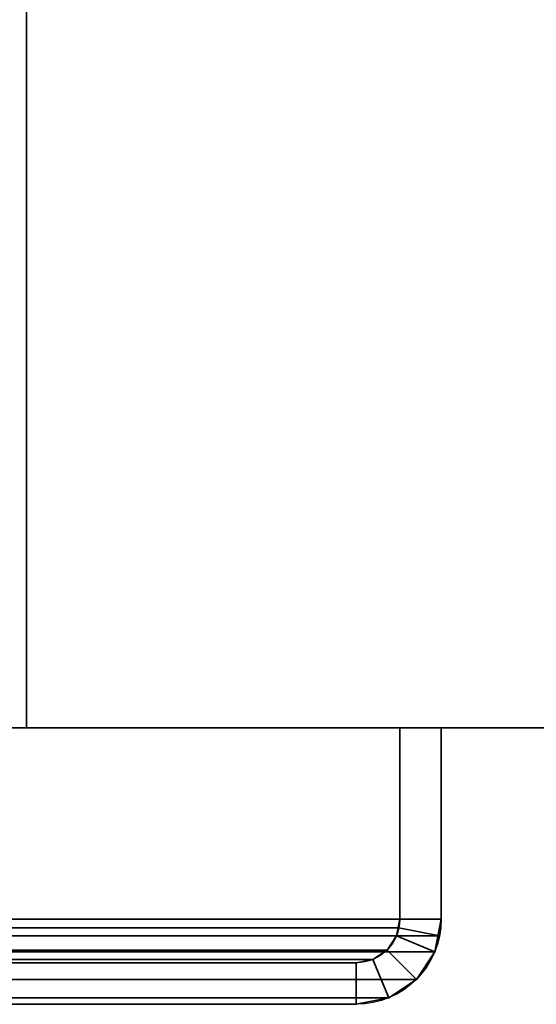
# Model space of a CAD drawing. Header units: millimetres. Extents: x -587 to 3688, y -115 to 120.
# Tile 957 of 960: x 3537 to 3556, y -50 to -14. Entities that reach past the tile are written whole.
import ezdxf

# ---------------------------------------------------------------- set-up
doc = ezdxf.new("R2010")
doc.units = ezdxf.units.MM
doc.layers.add('151', color=7, linetype='Continuous', true_color=0xffffff)

# ---------------------------------------------------------------- blocks, each defined once
blk = doc.blocks.new('UG_SURFACE_003')
at = {"layer": '151', "color": 252, "linetype": 'Continuous', "lineweight": 35}
for points in [[(3687.5, -40, 2198), (3687.5, 110, 2198), (2312.5, 110, 2198), (2312.5, -40, 2198)], [(2462.5, -40, 2048), (2462.5, 110, 2048), (3537.5, 110, 2048), (3537.5, -40, 2048)], [(3537.5, -40, -7), (3537.5, 110, -7), (3687.5, 110, -7), (3687.5, -40, -7)], [(3537.5, -40, 2048), (3537.5, 110, 2048), (3537.5, 110, -7), (3537.5, -40, -7)], [(3687.5, -40, 2198), (2312.5, -40, 2198), (2462.5, -40, 2048), (3537.5, -40, 2048)], [(3537.5, -40, 2048), (3537.5, -40, -7), (3687.5, -40, -7), (3687.5, -40, 2198)]]:
    blk.add_3dface(points, dxfattribs=at)
blk = doc.blocks.new('UG_SURFACE_093')
at = {"layer": '151', "color": 252, "linetype": 'Continuous', "lineweight": 35}
for points in [[(2447.5, -40, 2061), (3552.5, -40, 2061), (3551, -40, 2059.5), (2449, -40, 2059.5)], [(2447.5, -40, 2061), (2447.5, -46.92, 2061), (3552.5, -46.92, 2061), (3552.5, -40, 2061)], [(2449, -40, 2059.5), (3551, -40, 2059.5), (3551, -46.92, 2059.5), (2449, -46.92, 2059.5)], [(3551, -46.92, 2059.5), (3551, -40, 2059.5), (3552.5, -40, 2061), (3552.5, -46.92, 2061)], [(3552.441, -47.521, 2060.941), (2447.5, -46.92, 2061), (2447.559, -47.521, 2060.941)], [(3552.441, -47.521, 2060.941), (3552.5, -46.92, 2061), (2447.5, -46.92, 2061)], [(2449.03, -47.228, 2059.47), (2449, -46.92, 2059.5), (3551, -46.92, 2059.5)], [(2449.03, -47.228, 2059.47), (3551, -46.92, 2059.5), (3550.97, -47.228, 2059.47)], [(3552.5, -46.92, 2061), (3552.441, -47.521, 2060.941), (3550.97, -47.228, 2059.47), (3551, -46.92, 2059.5)], [(3550.97, -47.228, 2059.47), (3550.88, -47.525, 2059.38), (2449.12, -47.525, 2059.38), (2449.03, -47.228, 2059.47)], [(3552.441, -47.521, 2060.941), (3552.266, -48.099, 2060.766), (3550.88, -47.525, 2059.38), (3550.97, -47.228, 2059.47)], [(2447.559, -47.521, 2060.941), (2447.734, -48.099, 2060.766), (3552.266, -48.099, 2060.766), (3552.441, -47.521, 2060.941)], [(3550.537, -48.037, 2059.037), (2449.463, -48.037, 2059.037), (2449.12, -47.525, 2059.38), (3550.88, -47.525, 2059.38)], [(3552.266, -48.099, 2060.766), (3551.598, -49.098, 2060.098), (3550.537, -48.037, 2059.037), (3550.88, -47.525, 2059.38)], [(3550.025, -48.38, 2058.525), (2449.975, -48.38, 2058.525), (2449.463, -48.037, 2059.037), (3550.537, -48.037, 2059.037)], [(3550.025, -48.38, 2058.525), (3550.537, -48.037, 2059.037), (3551.598, -49.098, 2060.098), (3550.599, -49.766, 2059.099)], [(3552.266, -48.099, 2060.766), (2447.734, -48.099, 2060.766), (2448.402, -49.098, 2060.098), (3551.598, -49.098, 2060.098)], [(3549.42, -48.5, 2057.92), (2450.58, -48.5, 2057.92), (2449.975, -48.38, 2058.525), (3550.025, -48.38, 2058.525)], [(3549.42, -48.5, 2057.92), (3550.025, -48.38, 2058.525), (3550.599, -49.766, 2059.099), (3549.42, -50, 2057.92)], [(2450.58, -48.5, 2057.92), (3549.42, -48.5, 2057.92), (3515.58, -48.5, 2024.08), (2484.42, -48.5, 2024.08)], [(3549.42, -50, 2057.92), (3515.58, -50, 2024.08), (3515.58, -48.5, 2024.08), (3549.42, -48.5, 2057.92)], [(3551.598, -49.098, 2060.098), (2448.402, -49.098, 2060.098), (2449.401, -49.766, 2059.099), (3550.599, -49.766, 2059.099)], [(3550.599, -49.766, 2059.099), (2449.401, -49.766, 2059.099), (2450.58, -50, 2057.92), (3549.42, -50, 2057.92)], [(2450.58, -50, 2057.92), (2484.42, -50, 2024.08), (3515.58, -50, 2024.08), (3549.42, -50, 2057.92)]]:
    blk.add_3dface(points, dxfattribs=at)
blk = doc.blocks.new('UG_SURFACE_094')
at = {"layer": '151', "color": 252, "linetype": 'Continuous', "lineweight": 35}
for points in [[(3552.5, -40, 2061), (3552.5, -40, -7), (3551, -40, -7), (3551, -40, 2059.5)], [(3551, -40, 2059.5), (3551, -40, -7), (3551, -46.92, -7), (3551, -46.92, 2059.5)], [(3551, -46.92, -7), (3551, -40, -7), (3552.5, -40, -7), (3552.5, -46.92, -7)], [(3552.5, -46.92, 2061), (3552.5, -40, 2061), (3551, -40, 2059.5), (3551, -46.92, 2059.5)], [(3552.5, -40, 2061), (3552.5, -46.92, 2061), (3552.5, -46.92, -7), (3552.5, -40, -7)], [(3551, -46.92, -7), (3550.88, -47.525, -7), (3550.88, -47.525, 2059.38)], [(3550.88, -47.525, 2059.38), (3550.97, -47.228, 2059.47), (3551, -46.92, -7)], [(3552.5, -46.92, -7), (3552.266, -48.099, -7), (3550.88, -47.525, -7), (3551, -46.92, -7)], [(3550.97, -47.228, 2059.47), (3551, -46.92, 2059.5), (3551, -46.92, -7)], [(3551, -46.92, 2059.5), (3550.97, -47.228, 2059.47), (3552.441, -47.521, 2060.941), (3552.5, -46.92, 2061)], [(3552.5, -46.92, -7), (3552.441, -47.521, 2060.941), (3552.266, -48.099, 2060.766)], [(3552.266, -48.099, 2060.766), (3552.266, -48.099, -7), (3552.5, -46.92, -7)], [(3552.5, -46.92, -7), (3552.5, -46.92, 2061), (3552.441, -47.521, 2060.941)], [(3550.97, -47.228, 2059.47), (3550.88, -47.525, 2059.38), (3552.266, -48.099, 2060.766), (3552.441, -47.521, 2060.941)], [(3550.88, -47.525, 2059.38), (3550.88, -47.525, -7), (3550.537, -48.037, -7), (3550.537, -48.037, 2059.037)], [(3550.537, -48.037, -7), (3550.88, -47.525, -7), (3552.266, -48.099, -7), (3551.598, -49.098, -7)], [(3550.88, -47.525, 2059.38), (3550.537, -48.037, 2059.037), (3551.598, -49.098, 2060.098), (3552.266, -48.099, 2060.766)], [(3550.537, -48.037, 2059.037), (3550.537, -48.037, -7), (3550.025, -48.38, -7), (3550.025, -48.38, 2058.525)], [(3551.598, -49.098, -7), (3550.599, -49.766, -7), (3550.025, -48.38, -7), (3550.537, -48.037, -7)], [(3550.599, -49.766, 2059.099), (3551.598, -49.098, 2060.098), (3550.537, -48.037, 2059.037), (3550.025, -48.38, 2058.525)], [(3550.025, -48.38, 2058.525), (3550.025, -48.38, -7), (3549.42, -48.5, -7), (3549.42, -48.5, 2057.92)], [(3549.42, -48.5, -7), (3550.025, -48.38, -7), (3550.599, -49.766, -7), (3549.42, -50, -7)], [(3549.42, -50, 2057.92), (3550.599, -49.766, 2059.099), (3550.025, -48.38, 2058.525), (3549.42, -48.5, 2057.92)], [(3551.598, -49.098, 2060.098), (3551.598, -49.098, -7), (3552.266, -48.099, -7), (3552.266, -48.099, 2060.766)], [(3549.42, -48.5, 2057.92), (3549.42, -48.5, -7), (3515.58, -48.5, -7), (3515.58, -48.5, 2024.08)], [(3549.42, -50, -7), (3515.58, -50, -7), (3515.58, -48.5, -7), (3549.42, -48.5, -7)], [(3549.42, -48.5, 2057.92), (3515.58, -48.5, 2024.08), (3515.58, -50, 2024.08), (3549.42, -50, 2057.92)], [(3550.599, -49.766, 2059.099), (3550.599, -49.766, -7), (3551.598, -49.098, -7), (3551.598, -49.098, 2060.098)], [(3549.42, -50, 2057.92), (3549.42, -50, -7), (3550.599, -49.766, -7), (3550.599, -49.766, 2059.099)], [(3549.42, -50, 2057.92), (3515.58, -50, 2024.08), (3515.58, -50, -7), (3549.42, -50, -7)]]:
    blk.add_3dface(points, dxfattribs=at)

msp = doc.modelspace()

# ---------------------------------------------------------------- linework, layer by layer
at = {"layer": '151', "color": 252, "linetype": 'Continuous', "lineweight": -3, "true_color": 0x939598}
for p, q in [((3537.5, -40, 2048), (3537.5, 110, 2048)), ((3537.5, 110, -7), (3537.5, -40, -7)), ((3537.5, 110, -7), (3537.5, -40, -7)), ((2312.5, -40, 2198), (3687.5, -40, 2198)), ((3552.5, -40, 2061), (2447.5, -40, 2061)), ((3551, -40, 2059.5), (2449, -40, 2059.5)), ((3537.5, -40, 2048), (2462.5, -40, 2048)), ((3537.5, -40, -7), (3537.5, -40, 2048)), ((3537.5, -40, -7), (3687.5, -40, -7)), ((3552.5, -40, 2061), (3551, -40, 2059.5)), ((3552.5, -40, 2061), (3551, -40, 2059.5)), ((3551, -40, -7), (3551, -46.92, -7)), ((3551, -40, -7), (3552.5, -40, -7)), ((3551, -40, 2059.5), (3551, -46.92, 2059.5)), ((3551, -40, -7), (3551, -40, 2059.5)), ((3551, -40, 2059.5), (3551, -46.92, 2059.5)), ((3552.5, -40, 2061), (3552.5, -46.92, 2061)), ((3552.5, -40, -7), (3552.5, -46.92, -7)), ((3552.5, -40, 2061), (3552.5, -46.92, 2061)), ((3552.5, -40, -7), (3552.5, -40, 2061)), ((3552.5, -46.92, 2061), (2447.5, -46.92, 2061)), ((3551, -46.92, 2059.5), (2449, -46.92, 2059.5)), ((3551, -46.92, -7), (3551, -46.92, 2059.5)), ((3552.5, -46.92, -7), (3552.5, -46.92, 2061)), ((3549.42, -48.5, 2057.92), (2450.58, -48.5, 2057.92)), ((3549.42, -48.5, -7), (3515.58, -48.5, -7)), ((3549.42, -48.5, 2057.92), (3515.58, -48.5, 2024.08)), ((3549.42, -48.5, 2057.92), (3515.58, -48.5, 2024.08)), ((3549.42, -48.5, -7), (3549.42, -48.5, 2057.92)), ((3549.42, -50, 2057.92), (2450.58, -50, 2057.92)), ((3549.42, -50, 2057.92), (3515.58, -50, 2024.08)), ((3549.42, -50, 2057.92), (3515.58, -50, 2024.08)), ((3549.42, -50, -7), (3515.58, -50, -7)), ((3549.42, -50, -7), (3549.42, -50, 2057.92))]:
    msp.add_line(p, q, dxfattribs=at)
at = {"layer": '151', "color": 252, "linetype": 'Continuous', "lineweight": -3, "true_color": 0x939598, "extrusion": (0, 0, -1)}
for radius in [1.58, 3.08]:
    msp.add_arc((-3549.42, -46.92, 7), radius, 180, 270, dxfattribs=at)
at = {"layer": '151', "color": 252, "linetype": 'Continuous', "lineweight": -3, "true_color": 0x939598, "extrusion": (0.707107, 6.12323e-17, -0.707107)}
for major_axis, start_param, end_param in [((3.08, 0, 3.08), 0, 1.570796), ((-3.08, 0, -3.08), 3.141593, 4.712389), ((-1.58, 0, -1.58), 3.141593, 4.712389), ((1.58, 0, 1.58), 0, 1.570796)]:
    msp.add_ellipse((3549.42, -46.92, 2057.92), major_axis=major_axis, ratio=0.707107, start_param=start_param, end_param=end_param, dxfattribs=at)

# ---------------------------------------------------------------- block references
at = {"layer": '151', "color": 252, "linetype": 'Continuous', "lineweight": -3, "true_color": 0x939598}
for name in ['UG_SURFACE_093', 'UG_SURFACE_094', 'UG_SURFACE_003']:
    msp.add_blockref(name, (0, 0), dxfattribs=at)

doc.saveas('drawing.dxf')
